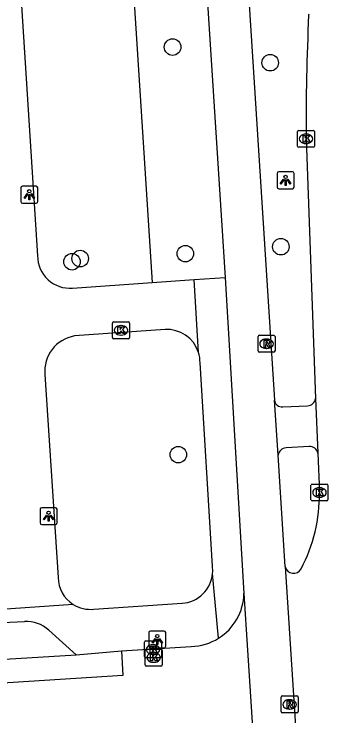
# Model space of a CAD drawing. Extents: x 159689 to 160786, y 387323 to 388339.
# Drawn here: x 160731.05 to 160749.59, y 388039.25 to 388080.75 of the extents above; entities that cross this region are included whole.
import ezdxf

# ---------------------------------------------------------------- set-up
doc = ezdxf.new("R2010")
doc.units = 0
for name, color, linetype in [('IMGEO_Boom', 7, 'Continuous'), ('IMGEO_Fietspad_gesloten', 7, 'Continuous'), ('IMGEO_Groenvoorziening', 7, 'Continuous'), ('IMGEO_Kolk', 7, 'Continuous'), ('IMGEO_Lichtpunt', 7, 'Continuous'), ('IMGEO_Rijbaan_lokaal_gesloten', 7, 'Continuous'), ('IMGEO_Rijbaan_lokaal_open', 7, 'Continuous'), ('IMGEO_Rioolput', 7, 'Continuous'), ('IMGEO_Voetpad_open', 7, 'Continuous')]:
    doc.layers.add(name, color=color, linetype=linetype)

msp = doc.modelspace()

# ---------------------------------------------------------------- linework, layer by layer
at = {"layer": 'IMGEO_Boom'}
for centre in [(160740.409, 388078.792), (160746.177, 388077.869), (160746.806, 388066.991), (160734.953, 388066.29), (160741.165, 388066.583), (160734.47, 388066.102), (160740.748, 388054.699)]:
    msp.add_circle(centre, 0.489, dxfattribs=at)
at = {"layer": 'IMGEO_Fietspad_gesloten'}
for points in [[(160741.279, 388100.088), (160743.511, 388065.175)], [(160744.694, 388085.016), (160746.428, 388057.918)], [(160743.511, 388065.175), (160744.628, 388046.484)], [(160746.655, 388054.674), (160746.428, 388057.918)], [(160747.067, 388048.082), (160746.655, 388054.674)]]:
    msp.add_lwpolyline(points, dxfattribs=at)
at = {"layer": 'IMGEO_Groenvoorziening'}
msp.add_lwpolyline([(160736.964, 388099.841), (160739.199, 388064.875)], dxfattribs=at)
at = {"layer": 'IMGEO_Kolk'}
for p, q in [((160747.794, 388072.943), (160747.794, 388073.795)), ((160747.869, 388073.869), (160748.721, 388073.869)), ((160748.795, 388073.795), (160748.795, 388072.943)), ((160748.282, 388073.649), (160748.307, 388073.649)), ((160748.305, 388073.089), (160748.28, 388073.089)), ((160748.721, 388072.869), (160747.869, 388072.869)), ((160736.864, 388061.626), (160736.864, 388062.478)), ((160736.939, 388062.552), (160737.791, 388062.552)), ((160737.352, 388062.332), (160737.377, 388062.332)), ((160737.865, 388062.478), (160737.865, 388061.626)), ((160737.375, 388061.772), (160737.35, 388061.772)), ((160737.791, 388061.552), (160736.939, 388061.552)), ((160748.586, 388052.038), (160748.586, 388052.89)), ((160748.661, 388052.964), (160749.513, 388052.964)), ((160749.074, 388052.744), (160749.099, 388052.744)), ((160749.587, 388052.89), (160749.587, 388052.038)), ((160749.513, 388051.964), (160748.661, 388051.964)), ((160749.097, 388052.184), (160749.072, 388052.184)), ((160738.757, 388042.758), (160738.757, 388043.61)), ((160738.832, 388043.684), (160739.684, 388043.684)), ((160739.758, 388043.61), (160739.758, 388042.758)), ((160738.789, 388042.276), (160738.789, 388043.128)), ((160738.864, 388043.202), (160739.716, 388043.202)), ((160739.245, 388043.464), (160739.27, 388043.464)), ((160739.79, 388043.128), (160739.79, 388042.276)), ((160739.684, 388042.684), (160738.832, 388042.684)), ((160739.268, 388042.904), (160739.243, 388042.904)), ((160739.277, 388042.982), (160739.302, 388042.982)), ((160739.3, 388042.422), (160739.275, 388042.422)), ((160739.716, 388042.202), (160738.864, 388042.202))]:
    msp.add_line(p, q, dxfattribs=at)
for points in [[(160747.794, 388072.943), (160747.794, 388073.795)], [(160747.869, 388073.869), (160748.721, 388073.869)], [(160748.795, 388073.795), (160748.795, 388072.943)], [(160748.115, 388073.569), (160748.238, 388073.569), (160748.238, 388073.418), (160748.368, 388073.569), (160748.532, 388073.569), (160748.386, 388073.418), (160748.539, 388073.169), (160748.387, 388073.169), (160748.302, 388073.333), (160748.238, 388073.266), (160748.238, 388073.169), (160748.115, 388073.169), (160748.115, 388073.569)], [(160748.721, 388072.869), (160747.869, 388072.869)], [(160736.864, 388061.626), (160736.864, 388062.478)], [(160736.939, 388062.552), (160737.791, 388062.552)], [(160737.185, 388062.252), (160737.308, 388062.252), (160737.308, 388062.101), (160737.438, 388062.252), (160737.602, 388062.252), (160737.456, 388062.101), (160737.609, 388061.852), (160737.457, 388061.852), (160737.372, 388062.016), (160737.308, 388061.949), (160737.308, 388061.852), (160737.185, 388061.852), (160737.185, 388062.252)], [(160737.865, 388062.478), (160737.865, 388061.626)], [(160737.791, 388061.552), (160736.939, 388061.552)], [(160748.586, 388052.038), (160748.586, 388052.89)], [(160748.661, 388052.964), (160749.513, 388052.964)], [(160748.907, 388052.664), (160749.03, 388052.664), (160749.03, 388052.513), (160749.16, 388052.664), (160749.324, 388052.664), (160749.178, 388052.513), (160749.331, 388052.264), (160749.179, 388052.264), (160749.094, 388052.428), (160749.03, 388052.361), (160749.03, 388052.264), (160748.907, 388052.264), (160748.907, 388052.664)], [(160749.587, 388052.89), (160749.587, 388052.038)], [(160749.513, 388051.964), (160748.661, 388051.964)], [(160738.757, 388042.758), (160738.757, 388043.61)], [(160738.832, 388043.684), (160739.684, 388043.684)], [(160739.758, 388043.61), (160739.758, 388042.758)], [(160738.789, 388042.276), (160738.789, 388043.128)], [(160738.864, 388043.202), (160739.716, 388043.202)], [(160739.078, 388043.384), (160739.201, 388043.384), (160739.201, 388043.233), (160739.331, 388043.384), (160739.495, 388043.384), (160739.349, 388043.233), (160739.502, 388042.984), (160739.35, 388042.984), (160739.265, 388043.148), (160739.201, 388043.081), (160739.201, 388042.984), (160739.078, 388042.984), (160739.078, 388043.384)], [(160739.79, 388043.128), (160739.79, 388042.276)], [(160739.684, 388042.684), (160738.832, 388042.684)], [(160739.11, 388042.902), (160739.233, 388042.902), (160739.233, 388042.751), (160739.363, 388042.902), (160739.527, 388042.902), (160739.381, 388042.751), (160739.534, 388042.502), (160739.382, 388042.502), (160739.297, 388042.666), (160739.233, 388042.599), (160739.233, 388042.502), (160739.11, 388042.502), (160739.11, 388042.902)], [(160739.716, 388042.202), (160738.864, 388042.202)]]:
    msp.add_lwpolyline(points, dxfattribs=at)
for centre, start, end in [((160747.871, 388073.793), 91.552, 178.448), ((160747.871, 388073.793), 91.552, 178.448), ((160748.719, 388073.793), 1.552, 88.448), ((160748.719, 388073.793), 1.552, 88.448), ((160747.871, 388072.945), 181.552, 268.448), ((160747.871, 388072.945), 181.552, 268.448), ((160748.719, 388072.945), 271.552, 358.448), ((160748.719, 388072.945), 271.552, 358.448), ((160736.941, 388062.476), 91.552, 178.448), ((160736.941, 388062.476), 91.552, 178.448), ((160737.789, 388062.476), 1.552, 88.448), ((160737.789, 388062.476), 1.552, 88.448), ((160736.941, 388061.628), 181.552, 268.448), ((160736.941, 388061.628), 181.552, 268.448), ((160737.789, 388061.628), 271.552, 358.448), ((160737.789, 388061.628), 271.552, 358.448), ((160748.663, 388052.888), 91.552, 178.448), ((160748.663, 388052.888), 91.552, 178.448), ((160749.511, 388052.888), 1.552, 88.448), ((160749.511, 388052.888), 1.552, 88.448), ((160748.663, 388052.04), 181.552, 268.448), ((160748.663, 388052.04), 181.552, 268.448), ((160749.511, 388052.04), 271.552, 358.448), ((160749.511, 388052.04), 271.552, 358.448), ((160738.834, 388043.608), 91.552, 178.448), ((160738.834, 388043.608), 91.552, 178.448), ((160739.682, 388043.608), 1.552, 88.448), ((160739.682, 388043.608), 1.552, 88.448), ((160738.866, 388043.126), 91.552, 178.448), ((160738.866, 388043.126), 91.552, 178.448), ((160739.714, 388043.126), 1.552, 88.448), ((160739.714, 388043.126), 1.552, 88.448), ((160738.834, 388042.76), 181.552, 268.448), ((160738.834, 388042.76), 181.552, 268.448), ((160739.682, 388042.76), 271.552, 358.448), ((160739.682, 388042.76), 271.552, 358.448), ((160738.866, 388042.278), 181.552, 268.448), ((160738.866, 388042.278), 181.552, 268.448), ((160739.714, 388042.278), 271.552, 358.448), ((160739.714, 388042.278), 271.552, 358.448)]:
    msp.add_arc(centre, 0.0765, start, end, dxfattribs=at)
for centre, major_axis, ratio, start_param, end_param in [((160748.281, 388073.369), (-0.387, 0.002), 0.722429, 4.712389, 7.853982), ((160748.306, 388073.369), (-0.39, 0.002), 0.717154, 1.570796, 4.712389), ((160737.351, 388062.052), (-0.387, 0.002), 0.722429, 4.712389, 7.853982), ((160737.376, 388062.052), (-0.39, 0.002), 0.717154, 1.570796, 4.712389), ((160749.073, 388052.464), (-0.387, 0.002), 0.722429, 4.712389, 7.853982), ((160749.098, 388052.464), (-0.39, 0.002), 0.717154, 1.570796, 4.712389), ((160739.244, 388043.184), (-0.387, 0.002), 0.722429, 4.712389, 7.853982), ((160739.269, 388043.184), (-0.39, 0.002), 0.717154, 1.570796, 4.712389), ((160739.276, 388042.702), (-0.387, 0.002), 0.722429, 4.712389, 7.853982), ((160739.301, 388042.702), (-0.39, 0.002), 0.717154, 1.570796, 4.712389)]:
    msp.add_ellipse(centre, major_axis=major_axis, ratio=ratio, start_param=start_param, end_param=end_param, dxfattribs=at)
at = {"layer": 'IMGEO_Lichtpunt'}
for p, q in [((160746.587, 388071.322), (160746.587, 388070.515)), ((160746.587, 388071.322), (160746.587, 388070.515)), ((160747.489, 388071.417), (160746.681, 388071.417)), ((160747.489, 388071.417), (160746.681, 388071.417)), ((160747.583, 388070.515), (160747.583, 388071.322)), ((160747.583, 388070.515), (160747.583, 388071.322)), ((160731.447, 388070.469), (160731.447, 388069.662)), ((160731.447, 388070.469), (160731.447, 388069.662)), ((160732.349, 388070.564), (160731.541, 388070.564)), ((160732.349, 388070.564), (160731.541, 388070.564)), ((160732.443, 388069.662), (160732.443, 388070.469)), ((160732.443, 388069.662), (160732.443, 388070.469)), ((160746.681, 388070.421), (160747.489, 388070.421)), ((160746.681, 388070.421), (160747.489, 388070.421)), ((160731.541, 388069.568), (160732.349, 388069.568)), ((160731.541, 388069.568), (160732.349, 388069.568)), ((160732.589, 388051.467), (160732.589, 388050.66)), ((160732.589, 388051.467), (160732.589, 388050.66)), ((160733.491, 388051.562), (160732.683, 388051.562)), ((160733.491, 388051.562), (160732.683, 388051.562)), ((160733.585, 388050.66), (160733.585, 388051.467)), ((160733.585, 388050.66), (160733.585, 388051.467)), ((160732.683, 388050.566), (160733.491, 388050.566)), ((160732.683, 388050.566), (160733.491, 388050.566)), ((160739.009, 388044.176), (160739.009, 388043.369)), ((160739.009, 388044.176), (160739.009, 388043.369)), ((160739.911, 388044.271), (160739.103, 388044.271)), ((160739.911, 388044.271), (160739.103, 388044.271)), ((160740.005, 388043.369), (160740.005, 388044.176)), ((160740.005, 388043.369), (160740.005, 388044.176)), ((160739.103, 388043.275), (160739.911, 388043.275)), ((160739.103, 388043.275), (160739.911, 388043.275))]:
    msp.add_line(p, q, dxfattribs=at)
for points in [[(160746.961, 388070.986), (160747, 388070.958), (160746.812, 388070.696), (160746.774, 388070.723), (160746.961, 388070.986)], [(160747.063, 388070.938), (160747.11, 388070.938), (160747.11, 388070.616), (160747.063, 388070.616), (160747.063, 388070.938)], [(160747.173, 388070.958), (160747.211, 388070.985), (160747.398, 388070.723), (160747.359, 388070.695), (160747.173, 388070.958)], [(160731.821, 388070.133), (160731.86, 388070.105), (160731.672, 388069.843), (160731.634, 388069.87), (160731.821, 388070.133)], [(160731.923, 388070.085), (160731.97, 388070.085), (160731.97, 388069.763), (160731.923, 388069.763), (160731.923, 388070.085)], [(160732.033, 388070.105), (160732.071, 388070.132), (160732.258, 388069.87), (160732.219, 388069.842), (160732.033, 388070.105)], [(160732.963, 388051.131), (160733.002, 388051.103), (160732.814, 388050.841), (160732.776, 388050.868), (160732.963, 388051.131)], [(160733.065, 388051.083), (160733.112, 388051.083), (160733.112, 388050.761), (160733.065, 388050.761), (160733.065, 388051.083)], [(160733.175, 388051.103), (160733.213, 388051.13), (160733.4, 388050.868), (160733.361, 388050.84), (160733.175, 388051.103)], [(160739.383, 388043.84), (160739.422, 388043.812), (160739.234, 388043.55), (160739.196, 388043.577), (160739.383, 388043.84)], [(160739.485, 388043.792), (160739.532, 388043.792), (160739.532, 388043.47), (160739.485, 388043.47), (160739.485, 388043.792)], [(160739.595, 388043.812), (160739.633, 388043.839), (160739.82, 388043.577), (160739.781, 388043.549), (160739.595, 388043.812)]]:
    msp.add_lwpolyline(points, dxfattribs=at)
for centre in [(160747.086, 388071.12), (160731.946, 388070.267), (160733.088, 388051.265), (160739.508, 388043.974)]:
    msp.add_circle(centre, 0.0994, dxfattribs=at)
for centre, start, end in [((160746.681, 388071.322), 90, 180), ((160746.681, 388071.322), 90, 180), ((160747.489, 388071.322), 0, 90), ((160747.489, 388071.322), 0, 90), ((160731.541, 388070.469), 90, 180), ((160731.541, 388070.469), 90, 180), ((160732.349, 388070.469), 0, 90), ((160732.349, 388070.469), 0, 90), ((160746.681, 388070.515), 180, 270), ((160746.681, 388070.515), 180, 270), ((160747.489, 388070.515), 270, 0), ((160747.489, 388070.515), 270, 360), ((160731.541, 388069.662), 180, 270), ((160731.541, 388069.662), 180, 270), ((160732.349, 388069.662), 270, 0), ((160732.349, 388069.662), 270, 360), ((160732.683, 388051.467), 90, 180), ((160732.683, 388051.467), 90, 180), ((160733.491, 388051.467), 0, 90), ((160733.491, 388051.467), 0, 90), ((160732.683, 388050.66), 180, 270), ((160732.683, 388050.66), 180, 270), ((160733.491, 388050.66), 270, 0), ((160733.491, 388050.66), 270, 360), ((160739.103, 388044.176), 90, 180), ((160739.103, 388044.176), 90, 180), ((160739.911, 388044.176), 0, 90), ((160739.911, 388044.176), 0, 90), ((160739.103, 388043.369), 180, 270), ((160739.103, 388043.369), 180, 270), ((160739.911, 388043.369), 270, 0), ((160739.911, 388043.369), 270, 360)]:
    msp.add_arc(centre, 0.0946, start, end, dxfattribs=at)
at = {"layer": 'IMGEO_Rijbaan_lokaal_gesloten'}
for points in [[(160748.451, 388080.742), (160748.448, 388080.679)], [(160748.295, 388073.369), (160748.858, 388058.021)], [(160748.858, 388058.021), (160748.993, 388054.782)], [(160748.993, 388054.782), (160749.087, 388052.464)], [(160747.067, 388048.082), (160748.078, 388032.235), (160748.18, 388030.641)], [(160737.401, 388043.101), (160737.476, 388041.652), (160680.693, 388038.024)], [(160734.711, 388042.866), (160737.401, 388043.101)], [(160681.099, 388039.612), (160734.711, 388042.866)]]:
    msp.add_lwpolyline(points, dxfattribs=at)
for centre, radius, start, end in [((160888.969, 388074.081), 140.676, 177.31182, 180.2901), ((160739.604, 388052.361), 9.484, 332.2525, 0.6199), ((160747.557, 388048.186), 0.501, 191.9537, 331.4068)]:
    msp.add_arc(centre, radius, start, end, dxfattribs=at)
at = {"layer": 'IMGEO_Rijbaan_lokaal_open'}
for points in [[(160744.628, 388046.484), (160745.479, 388033.088)], [(160737.401, 388043.101), (160741.512, 388043.358)]]:
    msp.add_lwpolyline(points, dxfattribs=at)
for centre, radius, start, end in [((160741.424, 388046.564), 3.205, 302.1232, 358.5745), ((160741.422, 388046.558), 3.201, 271.6033, 302.1981)]:
    msp.add_arc(centre, radius, start, end, dxfattribs=at)
at = {"layer": 'IMGEO_Rioolput'}
for p, q in [((160745.535, 388061.755), (160746.387, 388061.755)), ((160745.46, 388060.829), (160745.46, 388061.681)), ((160745.948, 388061.535), (160745.973, 388061.535)), ((160746.461, 388061.681), (160746.461, 388060.829)), ((160745.971, 388060.975), (160745.946, 388060.975)), ((160746.387, 388060.755), (160745.535, 388060.755)), ((160746.82, 388039.508), (160746.82, 388040.36)), ((160746.895, 388040.434), (160747.747, 388040.434)), ((160747.308, 388040.214), (160747.333, 388040.214)), ((160747.821, 388040.36), (160747.821, 388039.508)), ((160747.747, 388039.434), (160746.895, 388039.434)), ((160747.331, 388039.654), (160747.306, 388039.654))]:
    msp.add_line(p, q, dxfattribs=at)
for points in [[(160745.535, 388061.755), (160746.387, 388061.755)], [(160745.46, 388060.829), (160745.46, 388061.681)], [(160746.049, 388061.453), (160745.797, 388061.455), (160745.797, 388061.055)], [(160745.975, 388061.374), (160745.921, 388061.374), (160745.921, 388061.293)], [(160746.461, 388061.681), (160746.461, 388060.829)], [(160745.797, 388061.055), (160745.921, 388061.055), (160745.921, 388061.217), (160745.932, 388061.217)], [(160745.921, 388061.293), (160745.973, 388061.293)], [(160745.979, 388061.188), (160746.05, 388061.055), (160746.19, 388061.055), (160746.125, 388061.181)], [(160746.387, 388060.755), (160745.535, 388060.755)], [(160746.82, 388039.508), (160746.82, 388040.36)], [(160746.895, 388040.434), (160747.747, 388040.434)], [(160747.821, 388040.36), (160747.821, 388039.508)], [(160747.409, 388040.132), (160747.157, 388040.134), (160747.157, 388039.734)], [(160747.157, 388039.734), (160747.281, 388039.734), (160747.281, 388039.896), (160747.292, 388039.896)], [(160747.335, 388040.053), (160747.281, 388040.053), (160747.281, 388039.972)], [(160747.281, 388039.972), (160747.333, 388039.972)], [(160747.339, 388039.867), (160747.41, 388039.734), (160747.55, 388039.734), (160747.485, 388039.86)], [(160747.747, 388039.434), (160746.895, 388039.434)]]:
    msp.add_lwpolyline(points, dxfattribs=at)
for centre, radius, start, end in [((160745.537, 388061.679), 0.0765, 91.552, 178.448), ((160745.537, 388061.679), 0.0765, 91.552, 178.448), ((160746.385, 388061.679), 0.0765, 1.552, 88.448), ((160746.385, 388061.679), 0.0765, 1.552, 88.448), ((160745.981, 388061.278), 0.0964, 77.0061, 93.1865), ((160745.995, 388061.335), 0.0378, 276.6634, 79.6772), ((160746.048, 388061.343), 0.109, 350.3612, 89.416), ((160746.046, 388061.343), 0.112, 277.5842, 350.9817), ((160745.931, 388061.164), 0.0533, 26.0293, 88.6989), ((160745.957, 388061.482), 0.19, 274.7715, 282.9687), ((160746.03, 388061.128), 0.108, 29.5134, 73.7905), ((160745.537, 388060.831), 0.0765, 181.552, 268.448), ((160745.537, 388060.831), 0.0765, 181.552, 268.448), ((160746.385, 388060.831), 0.0765, 271.552, 358.448), ((160746.385, 388060.831), 0.0765, 271.552, 358.448), ((160746.897, 388040.358), 0.0765, 91.552, 178.448), ((160746.897, 388040.358), 0.0765, 91.552, 178.448), ((160747.745, 388040.358), 0.0765, 1.552, 88.448), ((160747.745, 388040.358), 0.0765, 1.552, 88.448), ((160747.291, 388039.843), 0.0533, 26.0293, 88.6989), ((160747.317, 388040.161), 0.19, 274.7715, 282.9687), ((160747.341, 388039.957), 0.0964, 77.0061, 93.1865), ((160747.355, 388040.014), 0.0378, 276.6634, 79.6772), ((160747.408, 388040.022), 0.109, 350.3612, 89.416), ((160747.406, 388040.022), 0.112, 277.5842, 350.9817), ((160747.39, 388039.807), 0.108, 29.5134, 73.7905), ((160746.897, 388039.51), 0.0765, 181.552, 268.448), ((160746.897, 388039.51), 0.0765, 181.552, 268.448), ((160747.745, 388039.51), 0.0765, 271.552, 358.448), ((160747.745, 388039.51), 0.0765, 271.552, 358.448)]:
    msp.add_arc(centre, radius, start, end, dxfattribs=at)
for centre, major_axis, ratio, start_param, end_param in [((160745.947, 388061.255), (-0.387, 0.002), 0.722429, 4.712389, 7.853982), ((160745.972, 388061.255), (-0.39, 0.002), 0.717154, 1.570796, 4.712389), ((160747.307, 388039.934), (-0.387, 0.002), 0.722429, 4.712389, 7.853982), ((160747.332, 388039.934), (-0.39, 0.002), 0.717154, 1.570796, 4.712389)]:
    msp.add_ellipse(centre, major_axis=major_axis, ratio=ratio, start_param=start_param, end_param=end_param, dxfattribs=at)
at = {"layer": 'IMGEO_Voetpad_open'}
for points in [[(160736.964, 388099.841), (160730.333, 388099.463), (160732.437, 388066.451)], [(160741.688, 388065.048), (160743.511, 388065.175)], [(160734.508, 388064.548), (160739.199, 388064.875)], [(160739.199, 388064.875), (160741.688, 388065.048)], [(160741.938, 388060.745), (160741.688, 388065.048)], [(160739.964, 388062.101), (160734.616, 388061.714)], [(160742.764, 388048.111), (160742.035, 388060.13)], [(160732.869, 388059.431), (160733.656, 388047.446)], [(160746.918, 388057.523), (160748.386, 388057.593)], [(160748.473, 388055.179), (160747.112, 388055.104)], [(160743.128, 388043.849), (160742.774, 388047.677)], [(160734.533, 388045.848), (160729.413, 388045.488)], [(160735.761, 388045.566), (160740.971, 388045.913)], [(160683.574, 388041.779), (160730.804, 388044.787), (160731.657, 388044.841)], [(160733.104, 388044.317), (160734.711, 388042.866)]]:
    msp.add_lwpolyline(points, dxfattribs=at)
for centre, radius, start, end in [((160734.337, 388066.441), 1.9, 179.6922, 275.1493), ((160740.065, 388060.134), 1.97, 18.0811, 92.9462), ((160734.968, 388059.635), 2.109, 99.6085, 185.5435), ((160740.065, 388060.134), 1.97, 359.873, 18.0531), ((160748.359, 388058.097), 0.505, 273.0529, 351.3493), ((160746.87, 388057.965), 0.445, 186.085, 276.1688), ((160747.148, 388054.608), 0.497, 94.1556, 172.3574), ((160748.496, 388054.67), 0.51, 12.7188, 92.5606), ((160740.816, 388047.849), 1.966, 354.9807, 7.6592), ((160740.843, 388047.848), 1.939, 273.7962, 354.9509), ((160735.546, 388047.444), 1.89, 179.9304, 237.5865), ((160735.547, 388047.45), 1.896, 237.6626, 276.4708), ((160731.767, 388042.884), 1.96, 46.9759, 93.2106)]:
    msp.add_arc(centre, radius, start, end, dxfattribs=at)

doc.saveas('drawing.dxf')
